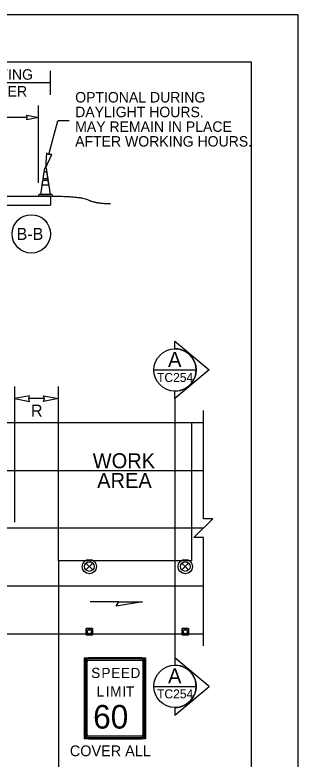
# Model space of a CAD drawing. Extents: x 99999 to 100116, y 99995 to 100013.
# Drawn here: x 100094.172 to 100096.062, y 100005.724 to 100010.687 of the extents above; entities that cross this region are included whole.
import ezdxf

# ---------------------------------------------------------------- set-up
doc = ezdxf.new("R2010")
doc.units = 0
for name, color, linetype in [('RD_MK_LineEdgeYellow', 7, 'Continuous'), ('RD_MK_LineLane', 7, 'Continuous'), ('SH_GI_PlotLimits', 7, 'Continuous'), ('SH_GI_SheetBorder', 7, 'Continuous'), ('SH_TI_WZSectionCut', 7, 'Continuous'), ('TR_SN_ConstructionSigns', 7, 'Continuous'), ('TR_WZ_TrafficCone', 7, 'Continuous'), ('TR_WZ_TrafficConeElev', 7, 'Continuous'), ('TR_WZ_TrafficSafetyDrum', 7, 'Continuous'), ('TR_WZ_WorkAreaLabel', 7, 'Continuous'), ('TR_WZ_WorkZoneDetails', 7, 'Continuous'), ('TR_WZ_WorkZoneTextCurrent', 7, 'Continuous')]:
    doc.layers.add(name, color=color, linetype=linetype)

msp = doc.modelspace()

# ---------------------------------------------------------------- linework, layer by layer
at = {"layer": 'RD_MK_LineEdgeYellow'}
for p, q in [((100092.7368, 100007.648), (100095.43, 100007.648)), ((100088.195, 100006.88), (100095.43, 100006.88))]:
    msp.add_line(p, q, dxfattribs=at)
at = {"layer": 'RD_MK_LineLane'}
msp.add_lwpolyline([(100095.43, 100007.264), (100088.195, 100007.264)], dxfattribs=at)
at = {"layer": 'SH_GI_PlotLimits'}
msp.add_lwpolyline([(100079.0625, 99999.6875), (100096.0625, 99999.6875), (100096.0625, 100010.6875), (100079.0625, 100010.6875)], close=True, dxfattribs=at)
at = {"layer": 'SH_GI_SheetBorder'}
for p, q in [((100080, 100010.375), (100095.75, 100010.375)), ((100095.75, 100010.375), (100095.75, 100000))]:
    msp.add_line(p, q, dxfattribs=at)
at = {"layer": 'SH_TI_WZSectionCut'}
for p, q in [((100094.3298, 100009.5666), (100094.3298, 100010.0836)), ((100094.2548, 100010.0036), (100093.4448, 100010.0036)), ((100095.2407, 100008.4604), (100095.2407, 100008.5103)), ((100095.2407, 100008.5103), (100095.4688, 100008.3192)), ((100095.4688, 100008.3192), (100095.2407, 100008.128)), ((100095.2407, 100008.128), (100095.2407, 100008.1779)), ((100095.2407, 100008.128), (100095.2407, 100006.4)), ((100095.2407, 100006.4), (100095.2407, 100006.3501)), ((100095.4689, 100006.2089), (100095.2407, 100006.4)), ((100095.2407, 100006.0178), (100095.4689, 100006.2089)), ((100095.2407, 100006.0677), (100095.2407, 100006.0178))]:
    msp.add_line(p, q, dxfattribs=at)
msp.add_lwpolyline([(100094.3298, 100010.0036), (100094.2512, 100009.9882), (100094.2548, 100010.0036), (100094.2512, 100010.019)], close=True, dxfattribs=at)
for points in [[(100095.0995, 100008.3192), (100095.3819, 100008.3192)], [(100095.0995, 100006.2089), (100095.3819, 100006.2089)]]:
    msp.add_lwpolyline(points, dxfattribs=at)
for centre in [(100095.2407, 100008.3192), (100095.2407, 100006.2089)]:
    msp.add_circle(centre, 0.1412, dxfattribs=at)
for centre in [(100095.2407, 100008.3192), (100095.2407, 100006.2089)]:
    msp.add_arc(centre, 0.1412, 269.9978, 90.0022, dxfattribs=at)
at = {"layer": 'TR_SN_ConstructionSigns'}
for p, q in [((100094.638, 100005.8853), (100094.638, 100006.3747)), ((100094.638, 100006.3747), (100094.638, 100005.8853)), ((100094.6451, 100006.3747), (100094.6451, 100005.8853)), ((100094.6549, 100005.8853), (100094.6549, 100006.3747)), ((100094.6633, 100006.4), (100095.0177, 100006.4)), ((100095.0177, 100006.4), (100094.6633, 100006.4)), ((100095.0177, 100006.393), (100094.6633, 100006.393)), ((100094.6633, 100006.3832), (100095.0177, 100006.3832)), ((100095.0261, 100006.3747), (100095.0261, 100005.8853)), ((100095.036, 100005.8853), (100095.036, 100006.3747)), ((100095.043, 100006.3747), (100095.043, 100005.8853)), ((100095.043, 100005.8853), (100095.043, 100006.3747)), ((100095.0177, 100005.8769), (100094.6633, 100005.8769)), ((100094.6633, 100005.8671), (100095.0177, 100005.8671)), ((100095.0177, 100005.86), (100094.6633, 100005.86)), ((100094.6633, 100005.86), (100095.0177, 100005.86))]:
    msp.add_line(p, q, dxfattribs=at)
msp.add_lwpolyline([(100094.638, 100006.4), (100095.043, 100006.4), (100095.043, 100005.86), (100094.638, 100005.86)], close=True, dxfattribs=at)
for centre, radius, start, end in [((100094.6633, 100006.3747), 0.0253, 90, 180), ((100094.6633, 100006.3747), 0.0253, 90, 180), ((100094.6633, 100006.3747), 0.0183, 90, 180), ((100094.6633, 100006.3747), 0.00844, 90, 180), ((100095.0177, 100006.3747), 0.0253, 0, 90), ((100095.0177, 100006.3747), 0.0253, 360, 90), ((100095.0177, 100006.3747), 0.0183, 0, 90), ((100095.0177, 100006.3747), 0.00844, 360, 90), ((100094.6633, 100005.8853), 0.0253, 180, 270), ((100094.6633, 100005.8853), 0.0253, 180, 270), ((100094.6633, 100005.8853), 0.0183, 180, 270), ((100094.6633, 100005.8853), 0.00844, 180, 270), ((100095.0177, 100005.8853), 0.0253, 270, 0), ((100095.0177, 100005.8853), 0.0183, 270, 360), ((100095.0177, 100005.8853), 0.00844, 270, 0), ((100095.0177, 100005.8853), 0.0253, 270, 0)]:
    msp.add_arc(centre, radius, start, end, dxfattribs=at)
at = {"layer": 'TR_WZ_TrafficCone'}
for points in [[(100094.6481, 100006.552), (100094.6907, 100006.552), (100094.6907, 100006.5947), (100094.6481, 100006.5947), (100094.6481, 100006.552)], [(100094.6481, 100006.5947), (100094.6907, 100006.5947), (100094.6907, 100006.552), (100094.6481, 100006.552), (100094.6481, 100006.5947)], [(100095.2881, 100006.552), (100095.3307, 100006.552), (100095.3307, 100006.5947), (100095.2881, 100006.5947), (100095.2881, 100006.552)], [(100095.2881, 100006.5947), (100095.3307, 100006.5947), (100095.3307, 100006.552), (100095.2881, 100006.552), (100095.2881, 100006.5947)]]:
    msp.add_lwpolyline(points, dxfattribs=at)
for centre in [(100094.6694, 100006.5734), (100095.3094, 100006.5734)]:
    msp.add_circle(centre, 0.0133, dxfattribs=at)
at = {"layer": 'TR_WZ_TrafficConeElev'}
for p, q in [((100094.3664, 100009.6404), (100094.3598, 100009.5971)), ((100094.3866, 100009.6404), (100094.3664, 100009.6404)), ((100094.3932, 100009.5971), (100094.3866, 100009.6404)), ((100094.3598, 100009.5971), (100094.3932, 100009.5971)), ((100094.3577, 100009.5837), (100094.3531, 100009.5537)), ((100094.3531, 100009.5537), (100094.3998, 100009.5537)), ((100094.3952, 100009.5837), (100094.3577, 100009.5837)), ((100094.3998, 100009.5537), (100094.3952, 100009.5837)), ((100094.3336, 100009.4887), (100094.3302, 100009.4854)), ((100094.3431, 100009.4887), (100094.3336, 100009.4887)), ((100094.4227, 100009.4854), (100094.4194, 100009.4887)), ((100094.3302, 100009.4854), (100094.3302, 100009.4787)), ((100094.3302, 100009.4787), (100094.4227, 100009.4787)), ((100094.4227, 100009.4787), (100094.4227, 100009.4854))]:
    msp.add_line(p, q, dxfattribs=at)
msp.add_lwpolyline([(100094.3431, 100009.4887), (100094.4098, 100009.4887), (100094.3827, 100009.6654), (100094.3702, 100009.6654)], close=True, dxfattribs=at)
msp.add_lwpolyline([(100094.3431, 100009.4887), (100094.4098, 100009.4887), (100094.3827, 100009.6654), (100094.3702, 100009.6654)], close=True, dxfattribs=at)
msp.add_lwpolyline([(100094.4194, 100009.4887), (100094.4098, 100009.4887), (100094.3431, 100009.4887)], dxfattribs=at)
at = {"layer": 'TR_WZ_TrafficSafetyDrum'}
for p, q in [((100094.6468, 100006.9854), (100094.692, 100007.0306)), ((100094.692, 100006.9854), (100094.6468, 100007.0306)), ((100095.2868, 100006.9854), (100095.332, 100007.0306)), ((100095.332, 100006.9854), (100095.2868, 100007.0306))]:
    msp.add_line(p, q, dxfattribs=at)
for centre, radius in [((100094.6694, 100007.008), 0.048), ((100094.6694, 100007.008), 0.048), ((100094.6694, 100007.008), 0.032), ((100095.3094, 100007.008), 0.048), ((100095.3094, 100007.008), 0.048), ((100095.3094, 100007.008), 0.032)]:
    msp.add_circle(centre, radius, dxfattribs=at)
at = {"layer": 'TR_WZ_WorkZoneDetails'}
for p, q in [((100094.4098, 100010.154), (100094.4098, 100010.314)), ((100094.4098, 100010.234), (100093.6098, 100010.234)), ((100094.4001, 100009.7561), (100094.4584, 100009.9811)), ((100094.5347, 100009.9811), (100094.4584, 100009.9811)), ((100090.7298, 100009.4787), (100094.4098, 100009.4787)), ((100094.4098, 100009.4787), (100094.4098, 100009.4187)), ((100090.7298, 100009.4187), (100094.4098, 100009.4187)), ((100094.1724, 100007.3041), (100094.1724, 100008.208)), ((100094.4628, 100007.968), (100094.4628, 100008.208)), ((100094.3691, 100008.128), (100094.2662, 100008.128)), ((100092.7368, 100007.968), (100095.43, 100007.968)), ((100094.4628, 100007.0454), (100094.4628, 100005.4763)), ((100094.8672, 100006.7739), (100094.6743, 100006.7739)), ((100088.195, 100006.56), (100095.43, 100006.56))]:
    msp.add_line(p, q, dxfattribs=at)
for points in [[(100094.3765, 100009.6654), (100094.4198, 100009.7557), (100094.4, 100009.7561), (100094.3825, 100009.7654)], [(100094.1724, 100008.128), (100094.2707, 100008.1088), (100094.2662, 100008.128), (100094.2707, 100008.1473)], [(100094.4628, 100008.128), (100094.3645, 100008.1088), (100094.3691, 100008.128), (100094.3645, 100008.1473)], [(100094.4628, 100007.0454), (100094.4628, 100007.968), (100095.35, 100007.968), (100095.35, 100007.0454)], [(100095.0245, 100006.7739), (100094.8494, 100006.7431), (100094.8672, 100006.7739)]]:
    msp.add_lwpolyline(points, close=True, dxfattribs=at)
msp.add_lwpolyline([(100095.43, 100006.48), (100095.43, 100007.2021), (100095.366, 100007.2021), (100095.494, 100007.326), (100095.43, 100007.326), (100095.43, 100008.048)], dxfattribs=at)
msp.add_circle((100094.2819, 100009.2268), 0.128, dxfattribs=at)
msp.add_open_spline([(100094.4098, 100009.4787), (100094.6108, 100009.4787), (100094.7111, 100009.429), (100094.8115, 100009.429)], degree=2, dxfattribs=at)

# ---------------------------------------------------------------- texts
at = {"layer": 'SH_TI_WZSectionCut'}
for s, height, rotation, p in [('A', 0.1, 0.01, (100095.1945, 100008.3398)), ('TC254', 0.06, 360, (100095.1214, 100008.2392)), ('A', 0.1, 0.01, (100095.1945, 100006.2295)), ('TC254', 0.06, 360, (100095.1214, 100006.1289))]:
    msp.add_text(s, height=height, rotation=rotation, dxfattribs=at).set_placement(p)
at = {"layer": 'TR_SN_ConstructionSigns'}
for s, height, p in [('S', 0.0675, (100094.6819, 100006.265)), ('P', 0.0675, (100094.7501, 100006.265)), ('E', 0.0675, (100094.8162, 100006.265)), ('E', 0.0675, (100094.8803, 100006.265)), ('D', 0.0675, (100094.9445, 100006.265)), ('L', 0.0675, (100094.717, 100006.1413)), ('I', 0.0675, (100094.7791, 100006.1413)), ('M', 0.0675, (100094.8088, 100006.1413)), ('I', 0.0675, (100094.8898, 100006.1413)), ('T', 0.0675, (100094.9134, 100006.1413)), ('60', 0.1575, (100094.6949, 100005.9275)), ('COVER ALL', 0.072, (100094.5392, 100005.7431))]:
    msp.add_text(s, height=height, dxfattribs=at).set_placement(p)
at = {"layer": 'TR_WZ_WorkAreaLabel'}
for s, p in [('WORK', (100094.6919, 100007.664)), ('AREA', (100094.7215, 100007.532))]:
    msp.add_text(s, height=0.1, dxfattribs=at).set_placement(p)
at = {"layer": 'TR_WZ_WorkZoneDetails'}
for s, p in [("10' EXISTING", (100093.7084, 100010.255)), ('SHOULDER', (100093.734, 100010.143))]:
    msp.add_text(s, height=0.07, dxfattribs=at).set_placement(p)
msp.add_text('B-B', height=0.08, rotation=360, dxfattribs=at).set_placement((100094.1839, 100009.1868))
at = {"layer": 'TR_WZ_WorkZoneTextCurrent'}
for s, height, p in [('OPTIONAL DURING', 0.07, (100094.5747, 100010.1031)), ('DAYLIGHT HOURS.', 0.07, (100094.5747, 100010.0051)), ('MAY REMAIN IN PLACE', 0.07, (100094.5747, 100009.9071)), ('AFTER WORKING HOURS.', 0.07, (100094.5747, 100009.8091)), ('R', 0.08, (100094.28, 100008.008))]:
    msp.add_text(s, height=height, dxfattribs=at).set_placement(p)

doc.saveas('drawing.dxf')
